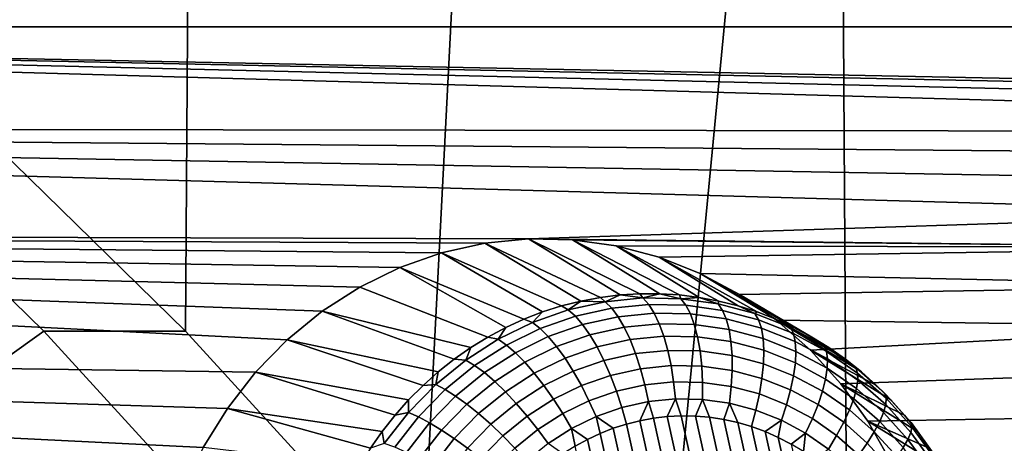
# Model space of a CAD drawing. Header units: metres. Extents: x -22 to 239, y -22 to 22.
# Tile 304 of 325: x 217.6 to 219.98, y 10.67 to 11.69. Entities that reach past the tile are written whole.
import ezdxf

# ---------------------------------------------------------------- set-up
doc = ezdxf.new("R2010")
doc.units = ezdxf.units.M
doc.layers.add('solid_10_151_033_XXX', color=7, linetype='CONTINUOUS')

msp = doc.modelspace()

# ---------------------------------------------------------------- linework, layer by layer
at = {"layer": 'solid_10_151_033_XXX'}
for points in [[(217.397079, 11.525177, 227.691727), (218.000061, 10.936251, 227.911194), (218.032181, 15.726037, 227.922882), (217.217407, 16.280254, 227.626328)], [(218.000061, 10.936251, 227.911194), (218.570435, 10.311679, 228.11879), (218.81749, 15.125753, 228.20871), (218.032181, 15.726037, 227.922882)], [(218.570435, 10.311679, 228.11879), (219.106415, 9.65343, 228.313873), (219.571167, 14.481062, 228.483032), (218.81749, 15.125753, 228.20871)], [(219.106415, 9.65343, 228.313873), (219.606186, 8.963725, 228.495773), (219.571167, 14.481062, 228.483032)], [(219.606186, 8.963725, 228.495773), (220.06813, 8.244781, 228.66391), (220.290955, 13.79387, 228.74501), (219.571167, 14.481062, 228.483032)], [(213.73735, 11.671422, 184.643936), (214.059677, 11.904324, 184.761246), (229.102448, 11.671424, 190.236359)], [(214.059677, 11.904324, 184.761246), (228.780136, 11.904325, 190.119049), (229.102448, 11.671424, 190.236359)], [(221.008469, 11.418055, 187.290405), (213.421524, 11.428628, 184.528976), (213.73735, 11.671422, 184.643936), (221.106812, 11.461402, 187.326187)], [(221.419907, 11.518, 187.44014), (213.73735, 11.671422, 184.643936), (229.102448, 11.671424, 190.236359), (229.418274, 11.42863, 190.351318)], [(221.313782, 11.511657, 187.40152), (213.73735, 11.671422, 184.643936), (221.419907, 11.518, 187.44014)], [(221.208862, 11.492689, 187.363342), (221.106812, 11.461402, 187.326187), (213.73735, 11.671422, 184.643936)], [(221.313782, 11.511657, 187.40152), (221.208862, 11.492689, 187.363342), (213.73735, 11.671422, 184.643936)], [(217.658005, 10.936286, 228.850876), (217.055054, 11.525182, 228.631424), (215.390793, 9.776317, 230.154037), (215.659378, 9.506945, 230.251785)], [(217.055054, 11.525182, 228.631424), (217.658005, 10.936286, 228.850876), (218.000061, 10.936251, 227.911194), (217.397079, 11.525177, 227.691727)], [(218.828598, 11.15921, 186.496994), (213.112442, 11.176139, 184.416473), (213.421524, 11.428628, 184.528976), (220.749466, 11.222472, 187.196121)], [(220.828735, 11.297859, 187.224976), (220.749466, 11.222472, 187.196121), (213.421524, 11.428628, 184.528976)], [(220.915497, 11.363371, 187.256561), (220.828735, 11.297859, 187.224976), (213.421524, 11.428628, 184.528976)], [(221.008469, 11.418055, 187.290405), (220.915497, 11.363371, 187.256561), (213.421524, 11.428628, 184.528976)], [(220.749466, 11.222472, 187.196121), (220.678619, 11.138111, 187.170349), (218.828598, 11.15921, 186.496994)], [(218.168991, 10.837244, 186.256912), (212.81044, 10.914219, 184.306564), (213.112442, 11.176139, 184.416473), (218.245499, 10.915674, 186.28476)], [(218.722656, 11.148637, 186.458435), (218.618607, 11.125534, 186.420563), (213.112442, 11.176139, 184.416473)], [(218.517639, 11.090177, 186.383804), (213.112442, 11.176139, 184.416473), (218.618607, 11.125534, 186.420563)], [(218.828598, 11.15921, 186.496994), (218.722656, 11.148637, 186.458435), (213.112442, 11.176139, 184.416473)], [(218.329956, 10.984631, 186.315491), (218.245499, 10.915674, 186.28476), (213.112442, 11.176139, 184.416473)], [(218.420914, 11.04296, 186.348602), (218.329956, 10.984631, 186.315491), (213.112442, 11.176139, 184.416473)], [(218.517639, 11.090177, 186.383804), (218.420914, 11.04296, 186.348602), (213.112442, 11.176139, 184.416473)], [(219.049454, 11.023965, 185.777008), (219.001877, 11.018046, 185.759705), (218.722656, 11.148637, 186.458435), (218.828598, 11.15921, 186.496994)], [(220.678619, 11.138111, 187.170349), (218.934784, 11.157098, 186.535645), (218.828598, 11.15921, 186.496994)], [(219.145187, 11.026929, 185.811859), (219.09729, 11.026929, 185.794418), (218.828598, 11.15921, 186.496994), (218.934784, 11.157098, 186.535645)], [(219.09729, 11.026929, 185.794418), (219.049454, 11.023965, 185.777008), (218.828598, 11.15921, 186.496994)], [(220.678619, 11.138111, 187.170349), (219.040329, 11.142313, 186.574051), (218.934784, 11.157098, 186.535645)], [(219.240601, 11.018046, 185.846588), (219.193008, 11.023965, 185.829269), (218.934784, 11.157098, 186.535645), (219.040329, 11.142313, 186.574051)], [(219.193008, 11.023965, 185.829269), (219.145187, 11.026929, 185.811859), (218.934784, 11.157098, 186.535645)], [(218.954697, 11.009194, 185.742523), (218.908096, 10.997437, 185.725555), (218.618607, 11.125534, 186.420563), (218.722656, 11.148637, 186.458435)], [(219.001877, 11.018046, 185.759705), (218.954697, 11.009194, 185.742523), (218.722656, 11.148637, 186.458435)], [(220.678619, 11.138111, 187.170349), (219.143433, 11.115103, 186.611588), (219.040329, 11.142313, 186.574051)], [(219.334381, 10.997437, 185.880722), (219.287766, 11.009194, 185.863754), (219.040329, 11.142313, 186.574051), (219.143433, 11.115103, 186.611588)], [(219.287766, 11.009194, 185.863754), (219.240601, 11.018046, 185.846588), (219.040329, 11.142313, 186.574051)], [(220.678619, 11.138111, 187.170349), (220.61705, 11.045781, 187.147934), (219.243179, 11.07572, 186.647888), (219.143433, 11.115103, 186.611588)], [(218.817184, 10.965382, 185.692474), (218.517639, 11.090177, 186.383804), (218.618607, 11.125534, 186.420563), (218.862198, 10.982817, 185.708862)], [(218.862198, 10.982817, 185.708862), (218.618607, 11.125534, 186.420563), (218.908096, 10.997437, 185.725555)], [(219.425293, 10.965382, 185.913803), (219.38028, 10.982817, 185.897415), (219.143433, 11.115103, 186.611588), (219.243179, 11.07572, 186.647888)], [(219.38028, 10.982817, 185.897415), (219.334381, 10.997437, 185.880722), (219.143433, 11.115103, 186.611588)], [(218.730392, 10.92231, 185.660889), (218.420914, 11.04296, 186.348602), (218.517639, 11.090177, 186.383804), (218.773193, 10.945189, 185.676468)], [(218.817184, 10.965382, 185.692474), (218.773193, 10.945189, 185.676468), (218.517639, 11.090177, 186.383804)], [(220.61705, 11.045781, 187.147934), (219.338074, 11.024735, 186.682419), (219.243179, 11.07572, 186.647888)], [(219.512085, 10.92231, 185.945404), (219.469284, 10.945189, 185.92981), (219.243179, 11.07572, 186.647888), (219.338074, 11.024735, 186.682419)], [(219.469284, 10.945189, 185.92981), (219.425293, 10.965382, 185.913803), (219.243179, 11.07572, 186.647888)], [(218.730392, 10.92231, 185.660889), (218.688904, 10.896821, 185.645782), (218.329956, 10.984631, 186.315491), (218.420914, 11.04296, 186.348602)], [(220.61705, 11.045781, 187.147934), (220.565674, 10.946834, 187.129227), (219.427032, 10.962761, 186.714798), (219.338074, 11.024735, 186.682419)], [(218.924438, 10.987658, 185.688293), (218.908096, 10.997437, 185.725555), (218.954697, 11.009194, 185.742523)], [(219.013809, 11.007499, 185.720825), (218.924438, 10.987658, 185.688293), (218.954697, 11.009194, 185.742523)], [(219.013809, 11.007499, 185.720825), (218.954697, 11.009194, 185.742523), (219.001877, 11.018046, 185.759705)], [(219.013809, 11.007499, 185.720825), (219.001877, 11.018046, 185.759705), (219.049454, 11.023965, 185.777008)], [(219.104691, 11.016569, 185.753906), (219.013809, 11.007499, 185.720825), (219.049454, 11.023965, 185.777008)], [(219.11853, 11.000883, 185.717606), (219.029282, 10.991978, 185.68512), (219.013809, 11.007499, 185.720825), (219.104691, 11.016569, 185.753906)], [(219.104691, 11.016569, 185.753906), (219.049454, 11.023965, 185.777008), (219.09729, 11.026929, 185.794418)], [(219.104691, 11.016569, 185.753906), (219.09729, 11.026929, 185.794418), (219.145187, 11.026929, 185.811859)], [(219.195953, 11.014752, 185.787125), (219.104691, 11.016569, 185.753906), (219.145187, 11.026929, 185.811859)], [(219.208145, 10.999099, 185.750214), (219.11853, 11.000883, 185.717606), (219.104691, 11.016569, 185.753906), (219.195953, 11.014752, 185.787125)], [(219.195953, 11.014752, 185.787125), (219.145187, 11.026929, 185.811859), (219.193008, 11.023965, 185.829269)], [(219.195953, 11.014752, 185.787125), (219.193008, 11.023965, 185.829269), (219.240601, 11.018046, 185.846588)], [(219.286469, 11.002072, 185.820053), (219.195953, 11.014752, 185.787125), (219.240601, 11.018046, 185.846588)], [(219.297012, 10.98665, 185.782562), (219.208145, 10.999099, 185.750214), (219.195953, 11.014752, 185.787125), (219.286469, 11.002072, 185.820053)], [(219.286469, 11.002072, 185.820053), (219.240601, 11.018046, 185.846588), (219.287766, 11.009194, 185.863754)], [(219.375061, 10.978689, 185.85231), (219.286469, 11.002072, 185.820053), (219.287766, 11.009194, 185.863754), (219.334381, 10.997437, 185.880722)], [(219.593597, 10.868808, 185.975067), (219.553574, 10.896821, 185.960495), (219.338074, 11.024735, 186.682419), (219.427032, 10.962761, 186.714798)], [(219.553574, 10.896821, 185.960495), (219.512085, 10.92231, 185.945404), (219.338074, 11.024735, 186.682419)], [(218.64888, 10.868808, 185.63121), (218.610458, 10.838365, 185.617233), (218.245499, 10.915674, 186.28476), (218.329956, 10.984631, 186.315491)], [(218.688904, 10.896821, 185.645782), (218.64888, 10.868808, 185.63121), (218.329956, 10.984631, 186.315491)], [(218.862198, 10.982817, 185.708862), (218.908096, 10.997437, 185.725555), (218.924438, 10.987658, 185.688293), (218.837738, 10.957294, 185.656738)], [(218.837738, 10.957294, 185.656738), (218.924438, 10.987658, 185.688293), (218.941544, 10.972495, 185.653183), (218.8564, 10.942681, 185.622192)], [(219.029282, 10.991978, 185.68512), (218.941544, 10.972495, 185.653183), (218.924438, 10.987658, 185.688293), (219.013809, 11.007499, 185.720825)], [(219.044632, 10.971256, 185.6521), (218.959045, 10.952254, 185.620941), (218.941544, 10.972495, 185.653183), (219.029282, 10.991978, 185.68512)], [(219.131668, 10.979942, 185.683777), (219.044632, 10.971256, 185.6521), (219.029282, 10.991978, 185.68512), (219.11853, 11.000883, 185.717606)], [(219.21907, 10.978202, 185.715591), (219.131668, 10.979942, 185.683777), (219.11853, 11.000883, 185.717606), (219.208145, 10.999099, 185.750214)], [(219.305756, 10.966059, 185.747131), (219.21907, 10.978202, 185.715591), (219.208145, 10.999099, 185.750214), (219.297012, 10.98665, 185.782562)], [(219.384003, 10.96369, 185.814224), (219.297012, 10.98665, 185.782562), (219.286469, 11.002072, 185.820053), (219.375061, 10.978689, 185.85231)], [(219.39061, 10.943665, 185.778015), (219.305756, 10.966059, 185.747131), (219.297012, 10.98665, 185.782562), (219.384003, 10.96369, 185.814224)], [(219.375061, 10.978689, 185.85231), (219.334381, 10.997437, 185.880722), (219.38028, 10.982817, 185.897415)], [(218.837738, 10.957294, 185.656738), (218.754761, 10.916788, 185.626541), (218.773193, 10.945189, 185.676468), (218.817184, 10.965382, 185.692474)], [(218.837738, 10.957294, 185.656738), (218.817184, 10.965382, 185.692474), (218.862198, 10.982817, 185.708862)], [(218.8564, 10.942681, 185.622192), (218.941544, 10.972495, 185.653183), (218.959045, 10.952254, 185.620941), (218.876007, 10.923175, 185.590729)], [(219.05954, 10.945739, 185.622391), (218.976608, 10.927328, 185.592224), (218.959045, 10.952254, 185.620941), (219.044632, 10.971256, 185.6521)], [(219.14386, 10.954155, 185.653091), (219.05954, 10.945739, 185.622391), (219.044632, 10.971256, 185.6521), (219.131668, 10.979942, 185.683777)], [(219.228561, 10.95247, 185.683914), (219.14386, 10.954155, 185.653091), (219.131668, 10.979942, 185.683777), (219.21907, 10.978202, 185.715591)], [(219.312531, 10.940704, 185.714478), (219.228561, 10.95247, 185.683914), (219.21907, 10.978202, 185.715591), (219.305756, 10.966059, 185.747131)], [(219.394745, 10.919006, 185.7444), (219.312531, 10.940704, 185.714478), (219.305756, 10.966059, 185.747131), (219.39061, 10.943665, 185.778015)], [(219.460648, 10.944896, 185.883453), (219.375061, 10.978689, 185.85231), (219.38028, 10.982817, 185.897415), (219.425293, 10.965382, 185.913803)], [(219.468033, 10.930509, 185.844803), (219.384003, 10.96369, 185.814224), (219.375061, 10.978689, 185.85231), (219.460648, 10.944896, 185.883453)], [(219.472565, 10.911302, 185.807846), (219.39061, 10.943665, 185.778015), (219.384003, 10.96369, 185.814224), (219.468033, 10.930509, 185.844803)], [(219.460648, 10.944896, 185.883453), (219.425293, 10.965382, 185.913803), (219.469284, 10.945189, 185.92981)], [(220.565674, 10.946834, 187.129227), (219.508942, 10.890532, 186.744614), (219.427032, 10.962761, 186.714798)], [(219.668716, 10.805596, 186.002411), (219.632019, 10.838365, 185.989044), (219.427032, 10.962761, 186.714798), (219.508942, 10.890532, 186.744614)], [(219.632019, 10.838365, 185.989044), (219.593597, 10.868808, 185.975067), (219.427032, 10.962761, 186.714798)], [(218.754761, 10.916788, 185.626541), (218.730392, 10.92231, 185.660889), (218.773193, 10.945189, 185.676468)], [(218.8564, 10.942681, 185.622192), (218.774933, 10.90291, 185.592545), (218.754761, 10.916788, 185.626541), (218.837738, 10.957294, 185.656738)], [(218.876007, 10.923175, 185.590729), (218.796555, 10.884383, 185.561798), (218.774933, 10.90291, 185.592545), (218.8564, 10.942681, 185.622192)], [(218.876007, 10.923175, 185.590729), (218.959045, 10.952254, 185.620941), (218.976608, 10.927328, 185.592224), (218.896164, 10.899153, 185.562927)], [(219.0737, 10.915924, 185.596603), (218.993896, 10.898204, 185.567551), (218.976608, 10.927328, 185.592224), (219.05954, 10.945739, 185.622391)], [(219.154877, 10.924025, 185.626144), (219.0737, 10.915924, 185.596603), (219.05954, 10.945739, 185.622391), (219.14386, 10.954155, 185.653091)], [(219.236389, 10.922402, 185.655807), (219.154877, 10.924025, 185.626144), (219.14386, 10.954155, 185.653091), (219.228561, 10.95247, 185.683914)], [(219.317215, 10.911078, 185.685226), (219.236389, 10.922402, 185.655807), (219.228561, 10.95247, 185.683914), (219.312531, 10.940704, 185.714478)], [(219.396347, 10.890194, 185.714035), (219.317215, 10.911078, 185.685226), (219.312531, 10.940704, 185.714478), (219.394745, 10.919006, 185.7444)], [(219.474152, 10.88765, 185.773315), (219.394745, 10.919006, 185.7444), (219.39061, 10.943665, 185.778015), (219.472565, 10.911302, 185.807846)], [(219.54213, 10.901117, 185.913116), (219.460648, 10.944896, 185.883453), (219.469284, 10.945189, 185.92981), (219.512085, 10.92231, 185.945404)], [(219.54805, 10.887524, 185.873932), (219.468033, 10.930509, 185.844803), (219.460648, 10.944896, 185.883453), (219.54213, 10.901117, 185.913116)], [(220.565674, 10.946834, 187.129227), (220.524933, 10.842181, 187.11441), (219.582642, 10.80911, 186.771439), (219.508942, 10.890532, 186.744614)], [(217.99498, 10.554418, 186.193573), (212.515701, 10.643051, 184.19928), (212.81044, 10.914219, 184.306564), (218.042877, 10.655416, 186.211014)], [(218.10112, 10.750069, 186.232208), (218.042877, 10.655416, 186.211014), (212.81044, 10.914219, 184.306564)], [(218.168991, 10.837244, 186.256912), (218.10112, 10.750069, 186.232208), (212.81044, 10.914219, 184.306564)], [(218.228439, 10.311656, 229.058487), (217.658005, 10.936286, 228.850876), (215.659378, 9.506945, 230.251785), (215.920288, 9.229296, 230.346756)], [(217.658005, 10.936286, 228.850876), (218.228439, 10.311656, 229.058487), (218.570435, 10.311679, 228.11879), (218.000061, 10.936251, 227.911194)], [(218.573761, 10.805596, 185.603867), (218.53891, 10.770613, 185.591187), (218.168991, 10.837244, 186.256912), (218.245499, 10.915674, 186.28476)], [(218.610458, 10.838365, 185.617233), (218.573761, 10.805596, 185.603867), (218.245499, 10.915674, 186.28476)], [(218.754761, 10.916788, 185.626541), (218.676575, 10.866652, 185.598083), (218.688904, 10.896821, 185.645782), (218.730392, 10.92231, 185.660889)], [(218.774933, 10.90291, 185.592545), (218.698166, 10.853683, 185.564606), (218.676575, 10.866652, 185.598083), (218.754761, 10.916788, 185.626541)], [(218.896164, 10.899153, 185.562927), (218.819168, 10.861568, 185.534912), (218.796555, 10.884383, 185.561798), (218.876007, 10.923175, 185.590729)], [(218.896164, 10.899153, 185.562927), (218.976608, 10.927328, 185.592224), (218.993896, 10.898204, 185.567551), (218.916458, 10.871086, 185.539368)], [(219.086868, 10.882394, 185.575211), (219.010559, 10.86545, 185.54744), (218.993896, 10.898204, 185.567551), (219.0737, 10.915924, 185.596603)], [(219.164474, 10.890139, 185.603455), (219.086868, 10.882394, 185.575211), (219.0737, 10.915924, 185.596603), (219.154877, 10.924025, 185.626144)], [(219.242416, 10.888587, 185.631821), (219.164474, 10.890139, 185.603455), (219.154877, 10.924025, 185.626144), (219.236389, 10.922402, 185.655807)], [(219.319702, 10.87776, 185.659958), (219.242416, 10.888587, 185.631821), (219.236389, 10.922402, 185.655807), (219.317215, 10.911078, 185.685226)], [(219.472778, 10.860014, 185.741852), (219.396347, 10.890194, 185.714035), (219.394745, 10.919006, 185.7444), (219.474152, 10.88765, 185.773315)], [(219.550613, 10.869376, 185.836258), (219.472565, 10.911302, 185.807846), (219.468033, 10.930509, 185.844803), (219.54805, 10.887524, 185.873932)], [(219.54213, 10.901117, 185.913116), (219.512085, 10.92231, 185.945404), (219.553574, 10.896821, 185.960495)], [(218.676575, 10.866652, 185.598083), (218.64888, 10.868808, 185.63121), (218.688904, 10.896821, 185.645782)], [(218.796555, 10.884383, 185.561798), (218.721664, 10.836369, 185.534546), (218.698166, 10.853683, 185.564606), (218.774933, 10.90291, 185.592545)], [(218.916458, 10.871086, 185.539368), (218.842361, 10.834911, 185.51239), (218.819168, 10.861568, 185.534912), (218.896164, 10.899153, 185.562927)], [(218.916458, 10.871086, 185.539368), (218.993896, 10.898204, 185.567551), (219.010559, 10.86545, 185.54744), (218.936508, 10.83952, 185.520477)], [(219.172501, 10.853158, 185.58548), (219.09877, 10.8458, 185.55864), (219.086868, 10.882394, 185.575211), (219.164474, 10.890139, 185.603455)], [(219.246536, 10.851684, 185.612427), (219.172501, 10.853158, 185.58548), (219.164474, 10.890139, 185.603455), (219.242416, 10.888587, 185.631821)], [(219.39537, 10.857791, 185.687485), (219.319702, 10.87776, 185.659958), (219.317215, 10.911078, 185.685226), (219.396347, 10.890194, 185.714035)], [(219.468445, 10.828934, 185.714096), (219.39537, 10.857791, 185.687485), (219.396347, 10.890194, 185.714035), (219.472778, 10.860014, 185.741852)], [(219.549774, 10.847028, 185.800827), (219.474152, 10.88765, 185.773315), (219.472565, 10.911302, 185.807846), (219.550613, 10.869376, 185.836258)], [(219.736435, 10.733532, 186.027054), (219.703568, 10.770613, 186.015091), (219.508942, 10.890532, 186.744614), (219.582642, 10.80911, 186.771439)], [(219.703568, 10.770613, 186.015091), (219.668716, 10.805596, 186.002411), (219.508942, 10.890532, 186.744614)], [(219.6185, 10.847905, 185.940918), (219.54213, 10.901117, 185.913116), (219.553574, 10.896821, 185.960495), (219.593597, 10.868808, 185.975067)], [(219.623032, 10.835276, 185.90123), (219.54805, 10.887524, 185.873932), (219.54213, 10.901117, 185.913116), (219.6185, 10.847905, 185.940918)], [(218.676575, 10.866652, 185.598083), (218.604156, 10.807515, 185.571716), (218.610458, 10.838365, 185.617233), (218.64888, 10.868808, 185.63121)], [(218.698166, 10.853683, 185.564606), (218.62706, 10.795617, 185.538727), (218.604156, 10.807515, 185.571716), (218.676575, 10.866652, 185.598083)], [(218.819168, 10.861568, 185.534912), (218.746613, 10.815047, 185.508499), (218.721664, 10.836369, 185.534546), (218.796555, 10.884383, 185.561798)], [(218.936508, 10.83952, 185.520477), (218.865662, 10.804931, 185.49469), (218.842361, 10.834911, 185.51239), (218.916458, 10.871086, 185.539368)], [(218.936508, 10.83952, 185.520477), (219.010559, 10.86545, 185.54744), (219.026276, 10.829704, 185.532257), (218.955933, 10.805072, 185.506653)], [(219.09877, 10.8458, 185.55864), (219.026276, 10.829704, 185.532257), (219.010559, 10.86545, 185.54744), (219.086868, 10.882394, 185.575211)], [(219.319962, 10.841398, 185.639145), (219.246536, 10.851684, 185.612427), (219.242416, 10.888587, 185.631821), (219.319702, 10.87776, 185.659958)], [(219.39183, 10.822429, 185.665298), (219.319962, 10.841398, 185.639145), (219.319702, 10.87776, 185.659958), (219.39537, 10.857791, 185.687485)], [(219.545547, 10.820916, 185.768341), (219.472778, 10.860014, 185.741852), (219.474152, 10.88765, 185.773315), (219.549774, 10.847028, 185.800827)], [(219.623749, 10.818415, 185.862885), (219.550613, 10.869376, 185.836258), (219.54805, 10.887524, 185.873932), (219.623032, 10.835276, 185.90123)], [(219.620636, 10.797652, 185.82663), (219.549774, 10.847028, 185.800827), (219.550613, 10.869376, 185.836258), (219.623749, 10.818415, 185.862885)], [(219.6185, 10.847905, 185.940918), (219.593597, 10.868808, 185.975067), (219.632019, 10.838365, 185.989044)], [(218.721664, 10.836369, 185.534546), (218.652313, 10.779734, 185.509308), (218.62706, 10.795617, 185.538727), (218.698166, 10.853683, 185.564606)], [(218.842361, 10.834911, 185.51239), (218.772522, 10.790135, 185.486984), (218.746613, 10.815047, 185.508499), (218.819168, 10.861568, 185.534912)], [(219.109177, 10.806858, 185.547211), (219.040741, 10.791664, 185.522308), (219.026276, 10.829704, 185.532257), (219.09877, 10.8458, 185.55864)], [(219.178772, 10.813803, 185.57254), (219.109177, 10.806858, 185.547211), (219.09877, 10.8458, 185.55864), (219.172501, 10.853158, 185.58548)], [(219.248657, 10.812412, 185.597977), (219.178772, 10.813803, 185.57254), (219.172501, 10.853158, 185.58548), (219.246536, 10.851684, 185.612427)], [(219.317963, 10.802702, 185.623215), (219.248657, 10.812412, 185.597977), (219.246536, 10.851684, 185.612427), (219.319962, 10.841398, 185.639145)], [(219.461258, 10.795014, 185.690567), (219.39183, 10.822429, 185.665298), (219.39537, 10.857791, 185.687485), (219.468445, 10.828934, 185.714096)], [(219.53804, 10.79155, 185.739426), (219.468445, 10.828934, 185.714096), (219.472778, 10.860014, 185.741852), (219.545547, 10.820916, 185.768341)], [(219.613754, 10.773393, 185.793167), (219.545547, 10.820916, 185.768341), (219.549774, 10.847028, 185.800827), (219.620636, 10.797652, 185.82663)], [(220.524933, 10.842181, 187.11441), (220.495544, 10.733578, 187.103699), (219.647446, 10.719243, 186.795029), (219.582642, 10.80911, 186.771439)], [(219.688797, 10.785928, 185.966492), (219.6185, 10.847905, 185.940918), (219.632019, 10.838365, 185.989044), (219.668716, 10.805596, 186.002411)], [(219.692047, 10.774422, 185.926346), (219.623032, 10.835276, 185.90123), (219.6185, 10.847905, 185.940918), (219.688797, 10.785928, 185.966492)], [(218.506042, 10.733532, 185.579224), (218.47525, 10.69448, 185.568024), (218.10112, 10.750069, 186.232208), (218.168991, 10.837244, 186.256912)], [(218.53891, 10.770613, 185.591187), (218.506042, 10.733532, 185.579224), (218.168991, 10.837244, 186.256912)], [(218.604156, 10.807515, 185.571716), (218.573761, 10.805596, 185.603867), (218.610458, 10.838365, 185.617233)], [(218.746613, 10.815047, 185.508499), (218.679413, 10.760174, 185.484039), (218.652313, 10.779734, 185.509308), (218.721664, 10.836369, 185.534546)], [(218.865662, 10.804931, 185.49469), (218.798889, 10.762117, 185.470398), (218.772522, 10.790135, 185.486984), (218.842361, 10.834911, 185.51239)], [(218.955933, 10.805072, 185.506653), (218.888626, 10.772213, 185.482147), (218.865662, 10.804931, 185.49469), (218.936508, 10.83952, 185.520477)], [(218.955933, 10.805072, 185.506653), (219.026276, 10.829704, 185.532257), (219.040741, 10.791664, 185.522308), (218.97435, 10.768412, 185.498138)], [(219.385818, 10.784796, 185.647903), (219.317963, 10.802702, 185.623215), (219.319962, 10.841398, 185.639145), (219.39183, 10.822429, 185.665298)], [(219.451355, 10.758919, 185.671753), (219.385818, 10.784796, 185.647903), (219.39183, 10.822429, 185.665298), (219.461258, 10.795014, 185.690567)], [(219.527374, 10.759501, 185.71463), (219.461258, 10.795014, 185.690567), (219.468445, 10.828934, 185.714096), (219.53804, 10.79155, 185.739426)], [(219.603256, 10.746109, 185.763153), (219.53804, 10.79155, 185.739426), (219.545547, 10.820916, 185.768341), (219.613754, 10.773393, 185.793167)], [(219.685867, 10.740144, 185.850357), (219.620636, 10.797652, 185.82663), (219.623749, 10.818415, 185.862885), (219.691071, 10.75906, 185.887375)], [(219.691071, 10.75906, 185.887375), (219.623749, 10.818415, 185.862885), (219.623032, 10.835276, 185.90123), (219.692047, 10.774422, 185.926346)], [(218.604156, 10.807515, 185.571716), (218.538406, 10.740121, 185.547791), (218.53891, 10.770613, 185.591187), (218.573761, 10.805596, 185.603867)], [(218.62706, 10.795617, 185.538727), (218.5625, 10.729445, 185.515228), (218.538406, 10.740121, 185.547791), (218.604156, 10.807515, 185.571716)], [(218.652313, 10.779734, 185.509308), (218.589355, 10.715191, 185.486389), (218.5625, 10.729445, 185.515228), (218.62706, 10.795617, 185.538727)], [(218.772522, 10.790135, 185.486984), (218.707855, 10.73732, 185.46344), (218.679413, 10.760174, 185.484039), (218.746613, 10.815047, 185.508499)], [(218.888626, 10.772213, 185.482147), (218.825195, 10.731541, 185.459061), (218.798889, 10.762117, 185.470398), (218.865662, 10.804931, 185.49469)], [(218.97435, 10.768412, 185.498138), (218.910812, 10.737394, 185.475021), (218.888626, 10.772213, 185.482147), (218.955933, 10.805072, 185.506653)], [(219.117874, 10.766326, 185.541153), (219.05368, 10.752071, 185.517792), (219.040741, 10.791664, 185.522308), (219.109177, 10.806858, 185.547211)], [(219.183182, 10.772842, 185.564926), (219.117874, 10.766326, 185.541153), (219.109177, 10.806858, 185.547211), (219.178772, 10.813803, 185.57254)], [(219.248749, 10.771538, 185.588791), (219.183182, 10.772842, 185.564926), (219.178772, 10.813803, 185.57254), (219.248657, 10.812412, 185.597977)], [(219.313766, 10.762427, 185.612457), (219.248749, 10.771538, 185.588791), (219.248657, 10.812412, 185.597977), (219.317963, 10.802702, 185.623215)], [(219.377426, 10.745627, 185.63562), (219.313766, 10.762427, 185.612457), (219.317963, 10.802702, 185.623215), (219.385818, 10.784796, 185.647903)], [(219.513748, 10.725394, 185.694473), (219.451355, 10.758919, 185.671753), (219.461258, 10.795014, 185.690567), (219.527374, 10.759501, 185.71463)], [(219.795837, 10.653588, 186.048676), (219.767227, 10.69448, 186.038254), (219.582642, 10.80911, 186.771439), (219.647446, 10.719243, 186.795029)], [(219.767227, 10.69448, 186.038254), (219.736435, 10.733532, 186.027054), (219.582642, 10.80911, 186.771439)], [(219.676544, 10.71804, 185.81601), (219.613754, 10.773393, 185.793167), (219.620636, 10.797652, 185.82663), (219.685867, 10.740144, 185.850357)], [(219.688797, 10.785928, 185.966492), (219.668716, 10.805596, 186.002411), (219.703568, 10.770613, 186.015091)], [(218.538406, 10.740121, 185.547791), (218.506042, 10.733532, 185.579224), (218.53891, 10.770613, 185.591187)], [(218.679413, 10.760174, 185.484039), (218.618408, 10.697639, 185.461838), (218.589355, 10.715191, 185.486389), (218.652313, 10.779734, 185.509308)], [(218.798889, 10.762117, 185.470398), (218.737045, 10.711617, 185.447876), (218.707855, 10.73732, 185.46344), (218.772522, 10.790135, 185.486984)], [(218.910812, 10.737394, 185.475021), (218.850937, 10.699002, 185.453217), (218.825195, 10.731541, 185.459061), (218.888626, 10.772213, 185.482147)], [(218.97435, 10.768412, 185.498138), (219.040741, 10.791664, 185.522308), (219.05368, 10.752071, 185.517792), (218.991379, 10.730256, 185.495117)], [(219.163361, 10.730081, 185.554657), (219.129883, 10.726175, 185.542465), (219.117874, 10.766326, 185.541153), (219.183182, 10.772842, 185.564926)], [(219.197266, 10.731784, 185.567001), (219.163361, 10.730081, 185.554657), (219.183182, 10.772842, 185.564926)], [(219.231384, 10.731228, 185.579422), (219.197266, 10.731784, 185.567001), (219.183182, 10.772842, 185.564926), (219.248749, 10.771538, 185.588791)], [(219.265594, 10.728389, 185.591858), (219.231384, 10.731228, 185.579422), (219.248749, 10.771538, 185.588791)], [(219.299698, 10.723241, 185.604279), (219.265594, 10.728389, 185.591858), (219.248749, 10.771538, 185.588791), (219.313766, 10.762427, 185.612457)], [(219.438919, 10.721349, 185.658005), (219.377426, 10.745627, 185.63562), (219.385818, 10.784796, 185.647903), (219.451355, 10.758919, 185.671753)], [(219.589325, 10.716333, 185.737183), (219.527374, 10.759501, 185.71463), (219.53804, 10.79155, 185.739426), (219.603256, 10.746109, 185.763153)], [(219.663284, 10.693183, 185.785004), (219.603256, 10.746109, 185.763153), (219.613754, 10.773393, 185.793167), (219.676544, 10.71804, 185.81601)], [(219.752136, 10.715965, 185.989548), (219.688797, 10.785928, 185.966492), (219.703568, 10.770613, 186.015091), (219.736435, 10.733532, 186.027054)], [(219.754242, 10.705726, 185.948975), (219.692047, 10.774422, 185.926346), (219.688797, 10.785928, 185.966492), (219.752136, 10.715965, 185.989548)], [(219.751709, 10.692057, 185.909454), (219.691071, 10.75906, 185.887375), (219.692047, 10.774422, 185.926346), (219.754242, 10.705726, 185.948975)], [(218.44664, 10.653588, 185.557602), (218.420319, 10.610996, 185.548019), (218.042877, 10.655416, 186.211014), (218.10112, 10.750069, 186.232208)], [(218.47525, 10.69448, 185.568024), (218.44664, 10.653588, 185.557602), (218.10112, 10.750069, 186.232208)], [(218.707855, 10.73732, 185.46344), (218.649139, 10.677131, 185.442062), (218.618408, 10.697639, 185.461838), (218.679413, 10.760174, 185.484039)], [(218.825195, 10.731541, 185.459061), (218.766449, 10.683567, 185.437683), (218.737045, 10.711617, 185.447876), (218.798889, 10.762117, 185.470398)], [(218.991379, 10.730256, 185.495117), (218.931763, 10.701156, 185.473419), (218.910812, 10.737394, 185.475021), (218.97435, 10.768412, 185.498138)], [(218.991379, 10.730256, 185.495117), (219.05368, 10.752071, 185.517792), (219.064728, 10.712063, 185.518753), (219.033005, 10.701915, 185.507202)], [(219.096985, 10.720159, 185.530502), (219.064728, 10.712063, 185.518753), (219.05368, 10.752071, 185.517792), (219.117874, 10.766326, 185.541153)], [(219.129883, 10.726175, 185.542465), (219.096985, 10.720159, 185.530502), (219.117874, 10.766326, 185.541153)], [(219.333496, 10.715796, 185.616577), (219.299698, 10.723241, 185.604279), (219.313766, 10.762427, 185.612457)], [(219.366837, 10.70608, 185.628708), (219.333496, 10.715796, 185.616577), (219.313766, 10.762427, 185.612457), (219.377426, 10.745627, 185.63562)], [(219.497452, 10.689897, 185.679321), (219.438919, 10.721349, 185.658005), (219.451355, 10.758919, 185.671753), (219.513748, 10.725394, 185.694473)], [(219.572235, 10.684647, 185.715759), (219.513748, 10.725394, 185.694473), (219.527374, 10.759501, 185.71463), (219.589325, 10.716333, 185.737183)], [(219.744629, 10.675224, 185.87175), (219.685867, 10.740144, 185.850357), (219.691071, 10.75906, 185.887375), (219.751709, 10.692057, 185.909454)], [(218.538406, 10.740121, 185.547791), (218.480164, 10.665318, 185.526596), (218.47525, 10.69448, 185.568024), (218.506042, 10.733532, 185.579224)], [(218.5625, 10.729445, 185.515228), (218.505325, 10.655996, 185.494415), (218.480164, 10.665318, 185.526596), (218.538406, 10.740121, 185.547791)], [(218.589355, 10.715191, 185.486389), (218.533569, 10.643552, 185.46608), (218.505325, 10.655996, 185.494415), (218.5625, 10.729445, 185.515228)], [(218.737045, 10.711617, 185.447876), (218.680908, 10.654066, 185.427444), (218.649139, 10.677131, 185.442062), (218.707855, 10.73732, 185.46344)], [(218.850937, 10.699002, 185.453217), (218.795471, 10.653717, 185.433044), (218.766449, 10.683567, 185.437683), (218.825195, 10.731541, 185.459061)], [(218.931763, 10.701156, 185.473419), (218.875595, 10.665135, 185.452972), (218.850937, 10.699002, 185.453217), (218.910812, 10.737394, 185.475021)], [(218.931763, 10.701156, 185.473419), (218.991379, 10.730256, 185.495117), (219.001678, 10.68962, 185.495804), (218.970856, 10.675185, 185.484589)], [(218.991379, 10.730256, 185.495117), (219.033005, 10.701915, 185.507202), (219.001678, 10.68962, 185.495804)], [(219.347321, 9.589767, 185.621613), (219.096985, 10.720159, 185.530502), (219.129883, 10.726175, 185.542465), (219.379044, 9.599914, 185.633163)], [(219.379044, 9.599914, 185.633163), (219.129883, 10.726175, 185.542465), (219.163361, 10.730081, 185.554657), (219.41037, 9.612209, 185.644562)], [(219.41037, 9.612209, 185.644562), (219.163361, 10.730081, 185.554657), (219.197266, 10.731784, 185.567001), (219.441208, 9.626644, 185.655777)], [(219.441208, 9.626644, 185.655777), (219.197266, 10.731784, 185.567001), (219.231384, 10.731228, 185.579422), (219.471359, 9.643208, 185.666763)], [(219.471359, 9.643208, 185.666763), (219.231384, 10.731228, 185.579422), (219.265594, 10.728389, 185.591858), (219.500641, 9.661843, 185.677414)], [(219.500641, 9.661843, 185.677414), (219.265594, 10.728389, 185.591858), (219.299698, 10.723241, 185.604279), (219.528931, 9.6825, 185.687714)], [(219.528931, 9.6825, 185.687714), (219.299698, 10.723241, 185.604279), (219.333496, 10.715796, 185.616577), (219.556061, 9.705108, 185.697586)], [(219.366837, 10.70608, 185.628708), (219.377426, 10.745627, 185.63562), (219.438919, 10.721349, 185.658005), (219.399551, 10.694126, 185.640625)], [(219.552322, 10.651667, 185.69928), (219.497452, 10.689897, 185.679321), (219.513748, 10.725394, 185.694473), (219.572235, 10.684647, 185.715759)], [(219.646347, 10.666056, 185.757935), (219.589325, 10.716333, 185.737183), (219.603256, 10.746109, 185.763153), (219.663284, 10.693183, 185.785004)], [(220.495544, 10.733578, 187.103699), (220.477707, 10.621936, 187.097214), (219.702255, 10.622437, 186.814972), (219.647446, 10.719243, 186.795029)], [(219.733093, 10.655558, 185.836594), (219.676544, 10.71804, 185.81601), (219.685867, 10.740144, 185.850357), (219.744629, 10.675224, 185.87175)], [(219.752136, 10.715965, 185.989548), (219.736435, 10.733532, 186.027054), (219.767227, 10.69448, 186.038254)], [(218.618408, 10.697639, 185.461838), (218.564377, 10.628228, 185.442169), (218.533569, 10.643552, 185.46608), (218.589355, 10.715191, 185.486389)], [(218.766449, 10.683567, 185.437683), (218.71312, 10.628896, 185.418274), (218.680908, 10.654066, 185.427444), (218.737045, 10.711617, 185.447876)], [(218.875595, 10.665135, 185.452972), (218.823563, 10.622648, 185.434036), (218.795471, 10.653717, 185.433044), (218.850937, 10.699002, 185.453217)], [(218.875595, 10.665135, 185.452972), (218.931763, 10.701156, 185.473419), (218.940689, 10.658622, 185.473618), (218.911407, 10.639986, 185.462952)], [(218.931763, 10.701156, 185.473419), (218.970856, 10.675185, 185.484589), (218.940689, 10.658622, 185.473618)], [(219.248688, 9.571749, 185.585709), (219.001678, 10.68962, 185.495804), (219.033005, 10.701915, 185.507202), (219.282166, 9.575653, 185.5979)], [(219.282166, 9.575653, 185.5979), (219.033005, 10.701915, 185.507202), (219.064728, 10.712063, 185.518753), (219.315063, 9.581671, 185.609879)], [(219.315063, 9.581671, 185.609879), (219.064728, 10.712063, 185.518753), (219.096985, 10.720159, 185.530502), (219.347321, 9.589767, 185.621613)], [(219.556061, 9.705108, 185.697586), (219.333496, 10.715796, 185.616577), (219.366837, 10.70608, 185.628708), (219.581818, 9.729537, 185.70697)], [(219.581818, 9.729537, 185.70697), (219.366837, 10.70608, 185.628708), (219.399551, 10.694126, 185.640625), (219.60614, 9.755691, 185.715805)], [(219.431442, 10.680019, 185.652222), (219.399551, 10.694126, 185.640625), (219.438919, 10.721349, 185.658005)], [(219.462372, 10.663824, 185.663483), (219.431442, 10.680019, 185.652222), (219.438919, 10.721349, 185.658005), (219.497452, 10.689897, 185.679321)], [(219.626068, 10.637186, 185.735352), (219.572235, 10.684647, 185.715759), (219.589325, 10.716333, 185.737183), (219.646347, 10.666056, 185.757935)], [(219.846115, 10.566848, 186.066971), (219.822159, 10.610996, 186.058258), (219.647446, 10.719243, 186.795029), (219.702255, 10.622437, 186.814972)], [(219.822159, 10.610996, 186.058258), (219.795837, 10.653588, 186.048676), (219.647446, 10.719243, 186.795029)], [(219.717361, 10.633438, 185.804688), (219.663284, 10.693183, 185.785004), (219.676544, 10.71804, 185.81601), (219.733093, 10.655558, 185.836594)], [(219.804932, 10.618249, 185.928818), (219.751709, 10.692057, 185.909454), (219.754242, 10.705726, 185.948975), (219.808792, 10.630054, 185.968842)], [(219.807693, 10.638896, 186.009781), (219.752136, 10.715965, 185.989548), (219.767227, 10.69448, 186.038254), (219.795837, 10.653588, 186.048676)], [(219.808792, 10.630054, 185.968842), (219.754242, 10.705726, 185.948975), (219.752136, 10.715965, 185.989548), (219.807693, 10.638896, 186.009781)], [(218.480164, 10.665318, 185.526596), (218.44664, 10.653588, 185.557602), (218.47525, 10.69448, 185.568024)], [(218.649139, 10.677131, 185.442062), (218.597122, 10.610324, 185.423141), (218.564377, 10.628228, 185.442169), (218.618408, 10.697639, 185.461838)], [(218.680908, 10.654066, 185.427444), (218.63118, 10.590188, 185.409348), (218.597122, 10.610324, 185.423141), (218.649139, 10.677131, 185.442062)], [(218.795471, 10.653717, 185.433044), (218.745132, 10.602109, 185.414719), (218.71312, 10.628896, 185.418274), (218.766449, 10.683567, 185.437683)], [(219.214783, 9.570045, 185.573364), (218.970856, 10.675185, 185.484589), (219.001678, 10.68962, 185.495804), (219.248688, 9.571749, 185.585709)], [(219.60614, 9.755691, 185.715805), (219.399551, 10.694126, 185.640625), (219.431442, 10.680019, 185.652222), (219.628845, 9.783453, 185.724075)], [(219.628845, 9.783453, 185.724075), (219.431442, 10.680019, 185.652222), (219.462372, 10.663824, 185.663483), (219.649841, 9.812634, 185.73172)], [(219.492249, 10.645604, 185.674362), (219.462372, 10.663824, 185.663483), (219.497452, 10.689897, 185.679321)], [(219.52095, 10.625449, 185.684799), (219.492249, 10.645604, 185.674362), (219.497452, 10.689897, 185.679321), (219.552322, 10.651667, 185.69928)], [(219.602829, 10.607139, 185.717667), (219.552322, 10.651667, 185.69928), (219.572235, 10.684647, 185.715759), (219.626068, 10.637186, 185.735352)], [(219.697723, 10.6093, 185.776642), (219.646347, 10.666056, 185.757935), (219.663284, 10.693183, 185.785004), (219.717361, 10.633438, 185.804688)], [(219.78273, 10.586728, 185.85466), (219.733093, 10.655558, 185.836594), (219.744629, 10.675224, 185.87175), (219.796188, 10.603713, 185.890518)], [(219.796188, 10.603713, 185.890518), (219.744629, 10.675224, 185.87175), (219.751709, 10.692057, 185.909454), (219.804932, 10.618249, 185.928818)], [(219.180664, 9.570601, 185.560959), (218.940689, 10.658622, 185.473618), (218.970856, 10.675185, 185.484589), (219.214783, 9.570045, 185.573364)], [(219.674561, 10.583611, 185.752991), (219.626068, 10.637186, 185.735352), (219.646347, 10.666056, 185.757935), (219.697723, 10.6093, 185.776642)]]:
    msp.add_3dface(points, dxfattribs=at)

doc.saveas('drawing.dxf')
